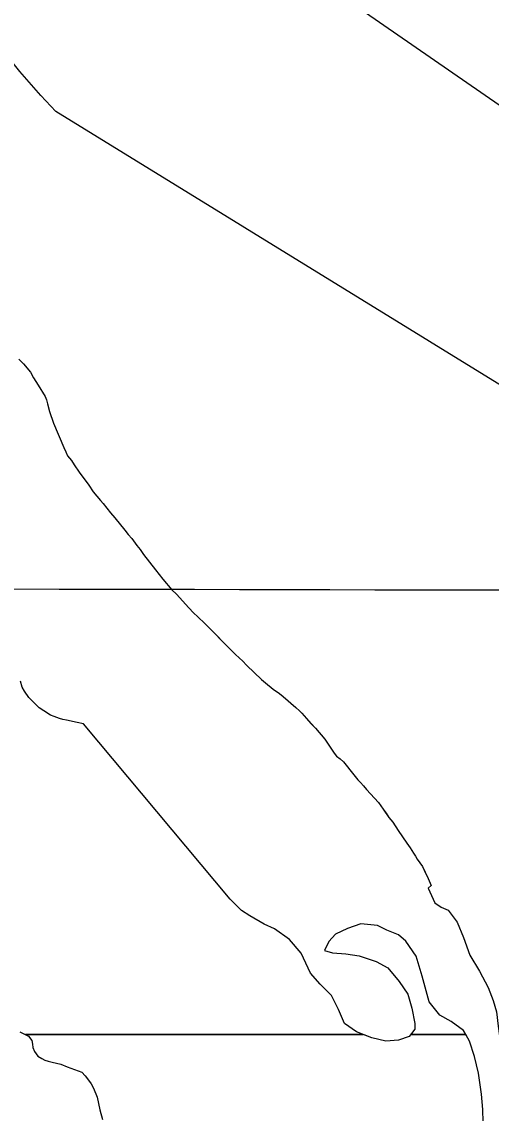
# Model space of a CAD drawing. Extents: x 3187622 to 3225504, y 800805 to 826213.
# Drawn here: x 3203394 to 3203820, y 811808 to 812796 of the extents above; entities that cross this region are included whole.
import ezdxf

# ---------------------------------------------------------------- set-up
doc = ezdxf.new("R2010")
doc.units = 0
for name, color, linetype in [('V-GRID-MAJR', 7, 'Continuous'), ('V-SITE-VEGE', 7, 'Continuous'), ('V-TOPO-MINR', 7, 'Continuous'), ('V-TOPO-SHOR', 7, 'Continuous')]:
    doc.layers.add(name, color=color, linetype=linetype)

msp = doc.modelspace()

# ---------------------------------------------------------------- linework, layer by layer
at = {"layer": 'V-GRID-MAJR'}
msp.add_spline([(3191808.85, 812309.639), (3197045.574, 812297.071), (3202282.3000000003, 812285.265), (3207519.028, 812274.221), (3212755.758, 812263.939), (3217992.489, 812254.4180000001), (3223229.221, 812245.659), (3223229.222, 812245.659)], degree=3, dxfattribs=at)
at = {"layer": 'V-SITE-VEGE'}
for points in [[(3203391.387, 812491.015), (3203395.6550000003, 812486.579), (3203401.87, 812479.094), (3203404.787, 812474.015), (3203409.0100000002, 812467.236), (3203415.174, 812457.072), (3203416.454, 812454.033), (3203417.3880000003, 812450.332), (3203419.2660000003, 812443.598), (3203422.739, 812432.817), (3203432.0270000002, 812410.875), (3203433.967, 812407.154), (3203435.568, 812403.439), (3203439.166, 812399.015), (3203441.44, 812395.29), (3203445.994, 812388.505), (3203454.811, 812376.9500000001), (3203458.713, 812370.8470000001), (3203465.258, 812363.02), (3203467.883, 812360.29), (3203474.417, 812351.792), (3203478.349, 812347.365), (3203487.507, 812336.137), (3203490.4420000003, 812332.064), (3203493.723, 812328.652), (3203498.288, 812322.201), (3203501.227, 812318.461), (3203504.491, 812314.0480000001), (3203515.272, 812300.109), (3203521.803, 812291.612), (3203529.991, 812282.0800000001), (3203534.265, 812277.978), (3203545.413, 812265.709), (3203549.681, 812261.273), (3203553.625, 812257.515), (3203559.876, 812251.7000000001), (3203563.1580000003, 812248.2880000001), (3203567.7600000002, 812243.846), (3203579.575, 812231.5650000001), (3203582.531, 812228.495), (3203587.46, 812223.71), (3203591.413, 812220.286), (3203594.044, 812217.892), (3203597.9790000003, 812213.46), (3203611.463, 812200.814), (3203615.086, 812197.73), (3203622.012, 812192.2390000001), (3203627.623, 812188.112), (3203630.917, 812185.37), (3203642.447, 812175.437), (3203645.736, 812172.361), (3203648.04, 812170.307), (3203652.298, 812165.537), (3203660.164, 812156.679), (3203668.68, 812146.804), (3203674.215, 812138.661), (3203677.142, 812134.252), (3203679.438, 812131.53)], [(3203593.115, 811991.67), (3203582.84, 812001.804), (3203449.966, 812160.741), (3203444.295, 812161.853), (3203434.628, 812164.0480000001), (3203431.294, 812164.783), (3203428.294, 812165.508), (3203423.309, 812167.282), (3203419.985, 812168.685), (3203414.031, 812172.484), (3203409.731, 812175.245), (3203400.535, 812184.463), (3203396.627, 812190.23), (3203394.3540000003, 812193.957), (3203392.785, 812199.345)], [(3203679.438, 812131.53), (3203682.735, 812129.122), (3203685.696, 812126.387), (3203695.177, 812114.482), (3203698.775, 812110.061), (3203701.073, 812107.6730000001), (3203703.6920000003, 812104.609), (3203706.639, 812101.203), (3203717.465, 812089.609), (3203721.7, 812083.5), (3203726.915, 812076.033), (3203730.5130000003, 812071.612), (3203735.389, 812064.149), (3203743.204, 812052.6140000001), (3203746.137, 812048.541), (3203749.053, 812043.462), (3203751.009, 812040.7440000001), (3203752.631, 812038.035), (3203757.194, 812031.588), (3203762.345, 812020.77), (3203765.233, 812014.354), (3203762.607, 812011.7710000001), (3203768.569, 811998.535), (3203774.346, 811994.5700000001), (3203780.593, 811991.9940000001), (3203788.656, 811981.0650000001), (3203794.619, 811967.366), (3203800.108, 811951.351), (3203808.8510000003, 811936.714), (3203816.895, 811922.079), (3203821.245, 811910.2390000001)], [(3203392.37, 811881.67), (3203396.435, 811879.841), (3203397.275, 811879.416), (3203703.5670000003, 811879.416), (3203697.37, 811881.823), (3203686.741, 811889.286), (3203681.238, 811902.058), (3203674.807, 811914.831), (3203664.6550000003, 811924.8420000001), (3203655.894, 811935.078), (3203647.167, 811952.961), (3203636.796, 811965.519), (3203623.167, 811975.081), (3203613.914, 811979.296), (3203600.741, 811986.769), (3203593.115, 811991.67)], [(3203812.181, 811799.971), (3203812.001, 811811.561), (3203810.903, 811825.237), (3203807.9760000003, 811844.484), (3203804.566, 811859.564), (3203799.9930000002, 811873.488), (3203796.56, 811879.416), (3203746.785, 811879.416), (3203745.322, 811877.439), (3203735.573, 811874.238), (3203724.215, 811873.361), (3203711.251, 811876.431), (3203703.5670000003, 811879.416), (3203397.275, 811879.416), (3203400.046, 811878.014), (3203403.197, 811873.926), (3203403.636, 811870.756), (3203404.076, 811867.586), (3203405.417, 811863.959), (3203408.5670000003, 811859.871), (3203412.178, 811857.5920000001), (3203414.887, 811856.221), (3203418.054, 811855.302), (3203421.67, 811854.38), (3203429.357, 811852.535), (3203435.23, 811850.245), (3203448.335, 811845.209), (3203451.489, 811842.027), (3203453.74, 811839.301), (3203456.89, 811834.758), (3203459.134, 811830.675), (3203462.268, 811822.515), (3203464.932, 811811.186), (3203467.156, 811802.574)]]:
    msp.add_lwpolyline(points, dxfattribs=at)
msp.add_lwpolyline([(3203796.56, 811879.416), (3203794.4760000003, 811883.013), (3203783.3880000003, 811891.175), (3203772.982, 811896.782), (3203763.305, 811909.107), (3203756.9220000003, 811932.311), (3203751.671, 811950.409), (3203742.2290000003, 811963.895), (3203735.537, 811969.715), (3203724.893, 811973.934), (3203716.5700000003, 811978.143), (3203701.282, 811979.601), (3203689.444, 811975.483), (3203678.531, 811970.201), (3203672.477, 811963.7390000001), (3203668.499, 811955.414), (3203675.674, 811953.297), (3203687.72, 811952.316), (3203699.762, 811950.64), (3203715.265, 811945.473), (3203725.901, 811939.632), (3203736.042, 811927.537), (3203744.1010000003, 811915.91), (3203747.521, 811903.1510000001), (3203750.473, 811889.4670000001), (3203750.45, 811884.3690000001), (3203746.785, 811879.416)], close=True, dxfattribs=at)
at = {"layer": 'V-TOPO-MINR'}
for points in [[(3203501.3319215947, 812945.9946328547), (3203860.1440358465, 812698.1500615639)], [(3203425.0261936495, 812715.139725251), (3203411.2770766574, 812729.8075242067), (3203392.2811502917, 812751.3804821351), (3203374.305012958, 812773.8122187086), (3203357.0436387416, 812796.7564022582)], [(3205358.4835540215, 811593.5854278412), (3204814.159428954, 811881.8980281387), (3204787.3110199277, 811896.1107000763), (3204760.458124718, 811910.3148860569), (3204733.5985002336, 811924.506343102), (3204706.734389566, 811938.6893141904), (3204665.486436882, 811960.4537707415), (3204659.204431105, 811963.6670194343), (3204652.871159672, 811966.7722569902), (3204646.460989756, 811969.715477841), (3204639.999554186, 811972.5506875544), (3204616.5363753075, 811982.4922330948), (3203425.0261936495, 812715.139725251)]]:
    msp.add_lwpolyline(points, dxfattribs=at)
at = {"layer": 'V-TOPO-SHOR'}
for points in [[(3203391.387, 812491.015), (3203395.6550000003, 812486.579), (3203401.87, 812479.094), (3203404.787, 812474.015), (3203409.0100000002, 812467.236), (3203415.174, 812457.072), (3203416.454, 812454.033), (3203417.3880000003, 812450.332), (3203419.2660000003, 812443.598), (3203422.741, 812432.817), (3203432.0270000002, 812410.873), (3203433.967, 812407.154), (3203435.568, 812403.439), (3203439.166, 812399.015), (3203441.438, 812395.29), (3203445.994, 812388.505), (3203454.811, 812376.9500000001), (3203458.713, 812370.8470000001), (3203465.258, 812363.02), (3203467.883, 812360.29), (3203474.417, 812351.792), (3203478.349, 812347.365), (3203487.507, 812336.137), (3203490.4420000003, 812332.064), (3203493.723, 812328.652), (3203498.288, 812322.201), (3203501.2290000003, 812318.461), (3203504.491, 812314.046), (3203515.272, 812300.109), (3203521.805, 812291.612), (3203529.991, 812282.078), (3203534.265, 812277.978), (3203545.413, 812265.709), (3203549.681, 812261.273), (3203553.625, 812257.515), (3203559.876, 812251.7000000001), (3203563.1580000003, 812248.2880000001), (3203567.7600000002, 812243.846), (3203576.294, 812234.976), (3203579.575, 812231.5650000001), (3203582.531, 812228.495), (3203587.46, 812223.71), (3203591.413, 812220.286), (3203594.044, 812217.892), (3203597.9790000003, 812213.462), (3203611.463, 812200.814), (3203615.086, 812197.73), (3203622.012, 812192.2390000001), (3203627.623, 812188.112), (3203630.919, 812185.37), (3203642.447, 812175.437), (3203645.736, 812172.361)], [(3203582.84, 812001.804), (3203449.966, 812160.7390000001), (3203444.295, 812161.853), (3203434.628, 812164.0480000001), (3203431.294, 812164.783), (3203428.294, 812165.51), (3203423.307, 812167.282), (3203419.985, 812168.685), (3203414.031, 812172.484), (3203409.731, 812175.245), (3203400.535, 812184.463), (3203396.627, 812190.23), (3203394.3540000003, 812193.957), (3203392.785, 812199.345)], [(3203645.736, 812172.361), (3203648.04, 812170.307), (3203652.3000000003, 812165.537), (3203656.232, 812161.107), (3203660.164, 812156.679), (3203668.68, 812146.804), (3203674.215, 812138.661), (3203677.142, 812134.252), (3203679.436, 812131.53), (3203682.735, 812129.122), (3203685.696, 812126.385), (3203695.177, 812114.482), (3203698.775, 812110.061), (3203701.073, 812107.6730000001), (3203703.6920000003, 812104.609), (3203706.639, 812101.203), (3203717.465, 812089.609), (3203721.7, 812083.5), (3203724.307, 812079.767), (3203726.915, 812076.033), (3203730.5130000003, 812071.612), (3203735.389, 812064.1510000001), (3203743.204, 812052.6140000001), (3203746.137, 812048.541), (3203749.053, 812043.462), (3203751.009, 812040.7440000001), (3203752.631, 812038.035), (3203757.194, 812031.586), (3203760.414, 812024.8250000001), (3203762.345, 812020.77), (3203765.233, 812014.354), (3203762.605, 812011.7710000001)], [(3203762.605, 812011.7710000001), (3203768.571, 811998.535), (3203774.346, 811994.5700000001), (3203780.593, 811991.9940000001), (3203788.656, 811981.0650000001), (3203794.619, 811967.366), (3203800.108, 811951.351), (3203808.8510000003, 811936.714), (3203816.895, 811922.079), (3203821.245, 811910.2390000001), (3203824.444, 811900.028), (3203826.007, 811886.812), (3203828.702, 811867.336), (3203830.687, 811844.615), (3203832.69, 811825.835), (3203835.3540000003, 811800.1)], [(3203812.181, 811799.971), (3203812.001, 811811.561), (3203810.903, 811825.237), (3203807.9760000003, 811844.484), (3203804.566, 811859.564), (3203799.9930000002, 811873.488), (3203794.4760000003, 811883.013), (3203783.3880000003, 811891.175), (3203772.984, 811896.782), (3203763.305, 811909.107), (3203756.9220000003, 811932.311), (3203751.671, 811950.409), (3203742.2290000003, 811963.893), (3203735.537, 811969.715), (3203724.893, 811973.934), (3203716.5700000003, 811978.143), (3203701.282, 811979.601), (3203689.444, 811975.483), (3203678.531, 811970.201), (3203672.477, 811963.7390000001), (3203668.499, 811955.414), (3203675.674, 811953.297), (3203687.72, 811952.316), (3203699.762, 811950.64), (3203715.265, 811945.473), (3203725.901, 811939.632), (3203736.042, 811927.537), (3203744.1010000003, 811915.912), (3203747.521, 811903.1510000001), (3203750.473, 811889.4670000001), (3203750.45, 811884.3690000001), (3203745.322, 811877.439), (3203735.573, 811874.238), (3203724.215, 811873.361), (3203711.251, 811876.431), (3203697.37, 811881.823), (3203686.7430000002, 811889.286), (3203681.238, 811902.058), (3203674.807, 811914.831), (3203664.6550000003, 811924.8420000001), (3203655.894, 811935.078), (3203647.167, 811952.961), (3203636.796, 811965.519), (3203623.167, 811975.081), (3203613.914, 811979.296), (3203600.739, 811986.769), (3203593.115, 811991.67), (3203582.84, 812001.804)], [(3203392.37, 811881.67), (3203396.435, 811879.841), (3203400.048, 811878.014), (3203403.197, 811873.926), (3203403.636, 811870.756), (3203404.076, 811867.586), (3203405.417, 811863.959), (3203408.5670000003, 811859.871), (3203412.178, 811857.5920000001), (3203414.887, 811856.221), (3203418.054, 811855.302), (3203421.67, 811854.38), (3203429.357, 811852.535), (3203435.23, 811850.245), (3203448.335, 811845.207), (3203451.489, 811842.027), (3203453.74, 811839.301), (3203456.89, 811834.758), (3203459.134, 811830.675), (3203462.268, 811822.513), (3203464.932, 811811.186), (3203467.156, 811802.574)]]:
    msp.add_lwpolyline(points, dxfattribs=at)

doc.saveas('drawing.dxf')
